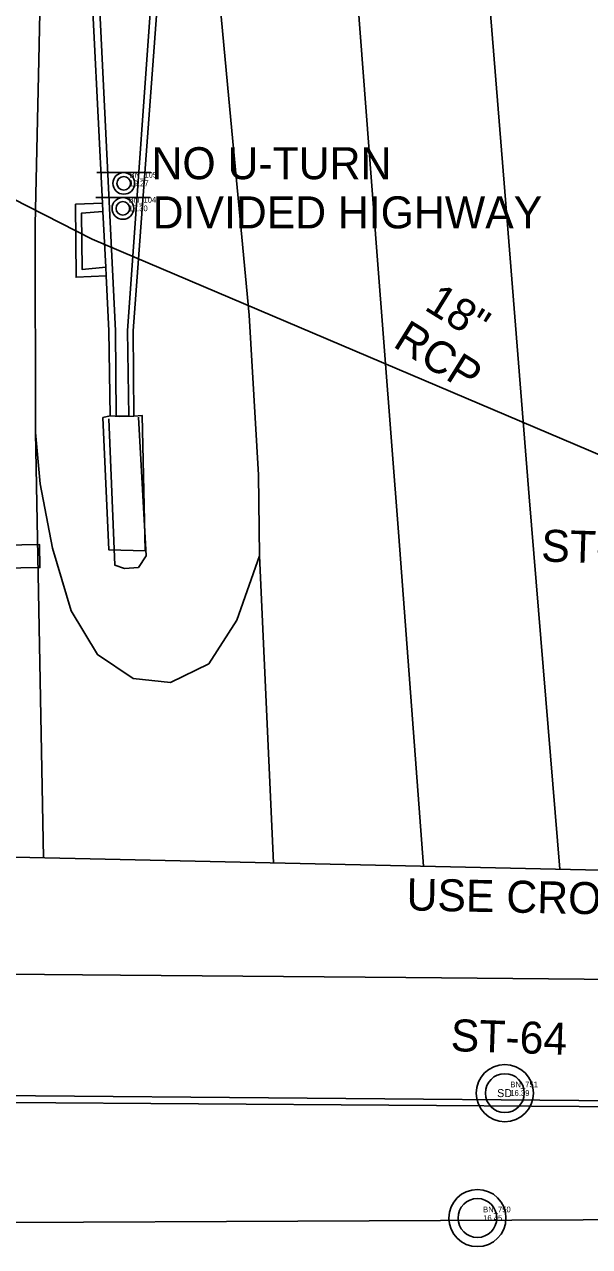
# Model space of a CAD drawing. Extents: x 509744 to 512285, y 1314862 to 1316822.
# Drawn here: x 511177.3 to 511226.8, y 1315607.8 to 1315714.8 of the extents above; entities that cross this region are included whole.
import ezdxf

# ---------------------------------------------------------------- set-up
doc = ezdxf.new("R2010")
doc.units = 0
for name, color, linetype in [('BaselineSurvey', 7, 'Continuous'), ('CatchBasin_ep', 7, 'Continuous'), ('ConcSlabs_ep', 7, 'Continuous'), ('GuardrailLt_ep', 7, 'Continuous'), ('LaneLine_ep', 7, 'Continuous'), ('ManholeSW_ep', 7, 'Continuous'), ('ManholeUnknown_ep', 7, 'Continuous'), ('NonPlottingEle_dp', 7, 'Continuous'), ('PavtAsphalt_ep', 7, 'Continuous'), ('PavtBreak_ep', 7, 'Continuous'), ('PavtConcrete_ep', 7, 'Continuous'), ('PipeCulvert_ep', 7, 'Continuous'), ('PMRK_ep', 7, 'Continuous'), ('SignSingle_ep', 7, 'Continuous'), ('TextElevLabel', 7, 'Continuous'), ('TextPtLabel', 7, 'Continuous'), ('TextTopoLabel_ep', 7, 'Continuous'), ('WallBarrier_ep', 7, 'Continuous')]:
    doc.layers.add(name, color=color, linetype=linetype)

msp = doc.modelspace()

# ---------------------------------------------------------------- linework, layer by layer
at = {"layer": 'BaselineSurvey'}
msp.add_line((511105.4, 1315621.62), (512116.98, 1315613.07), dxfattribs=at)
at = {"layer": 'CatchBasin_ep'}
msp.add_line((511184.17, 1315698.38), (511184.42, 1315693.52), dxfattribs=at)
msp.add_lwpolyline([(511184.42, 1315693.52), (511182.36, 1315693.31), (511182.3, 1315698.25), (511184.17, 1315698.38)], dxfattribs=at)
at = {"layer": 'ConcSlabs_ep'}
for p, q in [((511184.13, 1315699.12), (511184.17, 1315698.38)), ((511184.42, 1315693.52), (511184.45, 1315692.77))]:
    msp.add_line(p, q, dxfattribs=at)
at = {"layer": 'GuardrailLt_ep'}
msp.add_lwpolyline([(511184.69, 1315680.25), (511185.23, 1315667.43), (511186.07, 1315667.14), (511187.28, 1315667.25), (511187.97, 1315668.25), (511187.3, 1315680.39)], dxfattribs=at)
at = {"layer": 'LaneLine_ep'}
for points in [[(511210.1, 1315669.95), (511208.17, 1315694.88), (511206.25, 1315719.8), (511206.17, 1315720.79), (511203.99, 1315745.69), (511202.72, 1315760.29), (511200.66, 1315785.2), (511199.42, 1315800.29), (511197.37, 1315825.21), (511196.13, 1315840.29), (511194.89, 1315855.34)], [(511221.51, 1315673.41), (511219.52, 1315698.33), (511217.66, 1315721.5), (511215.67, 1315746.42), (511214.39, 1315762.43), (511212.4, 1315787.35), (511211.32, 1315800.92), (511209.33, 1315825.84), (511208.24, 1315839.42), (511207.03, 1315854.62)]]:
    msp.add_lwpolyline(points, dxfattribs=at)
at = {"layer": 'ManholeSW_ep'}
for radius in [2.5, 1.7]:
    msp.add_circle((511219.37, 1315621.25), radius, dxfattribs=at)
at = {"layer": 'ManholeUnknown_ep'}
for radius in [2.5, 1.7]:
    msp.add_circle((511216.97, 1315610.32), radius, dxfattribs=at)
at = {"layer": 'PavtAsphalt_ep'}
msp.add_line((511181.78, 1315699.04), (511184.13, 1315699.12), dxfattribs=at)
for points in [[(511184.13, 1315699.12), (511182.23, 1315736.78), (511184.11, 1315767.26), (511184.13, 1315774.06)], [(511186.38, 1315773.98), (511186.35, 1315767.27), (511189.46, 1315737.06), (511189.94, 1315729.07), (511189.34, 1315721.85), (511186.82, 1315687.95), (511186.89, 1315680.48)], [(511184.8, 1315680.52), (511184.7, 1315687.94), (511184.45, 1315692.77)], [(511186.89, 1315680.48), (511187.61, 1315680.55), (511187.87, 1315668.71), (511184.7, 1315668.77), (511184.17, 1315680.35), (511184.8, 1315680.52)]]:
    msp.add_lwpolyline(points, dxfattribs=at)
at = {"layer": 'PavtBreak_ep'}
for p, q in [((511178.26, 1315679.05), (511178.97, 1315641.83)), ((511221.51, 1315673.41), (511224.19, 1315640.84)), ((511210.1, 1315669.95), (511212.25, 1315641.1)), ((511197.89, 1315668.25), (511199.1, 1315641.39))]:
    msp.add_line(p, q, dxfattribs=at)
for points in [[(511143.57, 1315642.61), (511168.56, 1315642.06), (511218.54, 1315640.96), (511243.53, 1315640.41), (511256.79, 1315640.12)], [(511260.69, 1315630.92), (511235.7, 1315631.14), (511210.7, 1315631.36), (511185.7, 1315631.58), (511135.71, 1315632.02), (511124.37, 1315632.12)], [(511125.89, 1315620.77), (511175.88, 1315620.43), (511225.88, 1315620.09), (511246.07, 1315619.95)], [(511126.23, 1315609.68), (511176.23, 1315609.92), (511201.23, 1315610.04), (511226.23, 1315610.16), (511259.26, 1315610.32)]]:
    msp.add_lwpolyline(points, dxfattribs=at)
at = {"layer": 'PavtConcrete_ep'}
for points in [[(511184.45, 1315692.77), (511181.82, 1315692.64), (511181.78, 1315699.04)], [(511184.8, 1315680.52), (511185.66, 1315680.44), (511186.89, 1315680.48)]]:
    msp.add_lwpolyline(points, dxfattribs=at)
at = {"layer": 'PipeCulvert_ep'}
for p, q in [((511111.63, 1315732.58), (511183.23, 1315695.96)), ((511183.23, 1315695.96), (511230.29, 1315675.96))]:
    msp.add_line(p, q, dxfattribs=at)
at = {"layer": 'PMRK_ep'}
for points in [[(511179.09, 1315736.63), (511178.55, 1315711.63), (511178.23, 1315697.26), (511178.26, 1315679.05), (511178.68, 1315674.56), (511179.75, 1315668.94), (511181.38, 1315663.45), (511183.7, 1315659.62), (511186.82, 1315657.53), (511190.09, 1315657.19), (511193.44, 1315658.82), (511195.91, 1315662.62), (511197.89, 1315668.25), (511197.81, 1315675.36), (511196.97, 1315689.32), (511195.3, 1315707.3), (511193.49, 1315726.74)], [(511142.68, 1315668.64), (511167.68, 1315669.06), (511178.63, 1315669.25), (511178.66, 1315667.23), (511153.66, 1315666.81), (511142.72, 1315666.62), (511142.68, 1315668.64)]]:
    msp.add_lwpolyline(points, dxfattribs=at)
at = {"layer": 'SignSingle_ep'}
for p, q in [((511183.63, 1315701.8), (511188.38, 1315701.8)), ((511183.55, 1315699.61), (511188.3, 1315699.61))]:
    msp.add_line(p, q, dxfattribs=at)
for centre, radius in [((511186, 1315700.85), 0.95), ((511186, 1315700.85), 0.594), ((511185.92, 1315698.66), 0.95), ((511185.92, 1315698.66), 0.594)]:
    msp.add_circle(centre, radius, dxfattribs=at)
at = {"layer": 'WallBarrier_ep'}
for points in [[(511185.33, 1315680.51), (511185.27, 1315687.94), (511182.87, 1315736.8), (511184.71, 1315767.26), (511184.86, 1315774.03)], [(511184.86, 1315774.03), (511186.22, 1315773.99), (511185.74, 1315767.27), (511188.66, 1315737.03), (511189.05, 1315728.87), (511188.76, 1315721.93), (511186.33, 1315687.95), (511186.43, 1315680.49), (511185.33, 1315680.51)]]:
    msp.add_lwpolyline(points, dxfattribs=at)

# ---------------------------------------------------------------- texts
at = {"layer": 'ManholeSW_ep'}
msp.add_text('SD', height=0.7, dxfattribs=at).set_placement((511218.7, 1315620.9))
at = {"layer": 'NonPlottingEle_dp'}
for s, rotation, p in [('18"', 328.1678, (511212.22, 1315689.85)), ('RCP', 328.1678, (511209.47, 1315686.62)), ('ST-71', 358.1578, (511222.53, 1315667.77)), ('ST-64', 358.1578, (511214.6, 1315624.93))]:
    msp.add_text(s, height=2.8, rotation=rotation, dxfattribs=at).set_placement(p)
at = {"layer": 'TextElevLabel'}
for s, p in [('19.27', (511186.5, 1315700.6)), ('19.30', (511186.42, 1315698.41)), ('16.39', (511219.85, 1315621.01)), ('16.45', (511217.47, 1315610.07))]:
    msp.add_text(s, height=0.5, dxfattribs=at).set_placement(p)
at = {"layer": 'TextPtLabel'}
for s, p in [('BN_105', (511186.5, 1315701.35)), ('BN_104', (511186.42, 1315699.16)), ('BN_751', (511219.85, 1315621.76)), ('BN_750', (511217.47, 1315610.82))]:
    msp.add_text(s, height=0.5, dxfattribs=at).set_placement(p)
at = {"layer": 'TextTopoLabel_ep'}
for s, p in [('NO U-TURN', (511188.43, 1315701.21)), ('DIVIDED HIGHWAY', (511188.53, 1315696.91))]:
    msp.add_text(s, height=2.8, dxfattribs=at).set_placement(p)
msp.add_text('USE CROSSWALK', height=2.8, rotation=358.8088, dxfattribs=at).set_placement((511210.74, 1315637.24))

doc.saveas('drawing.dxf')
